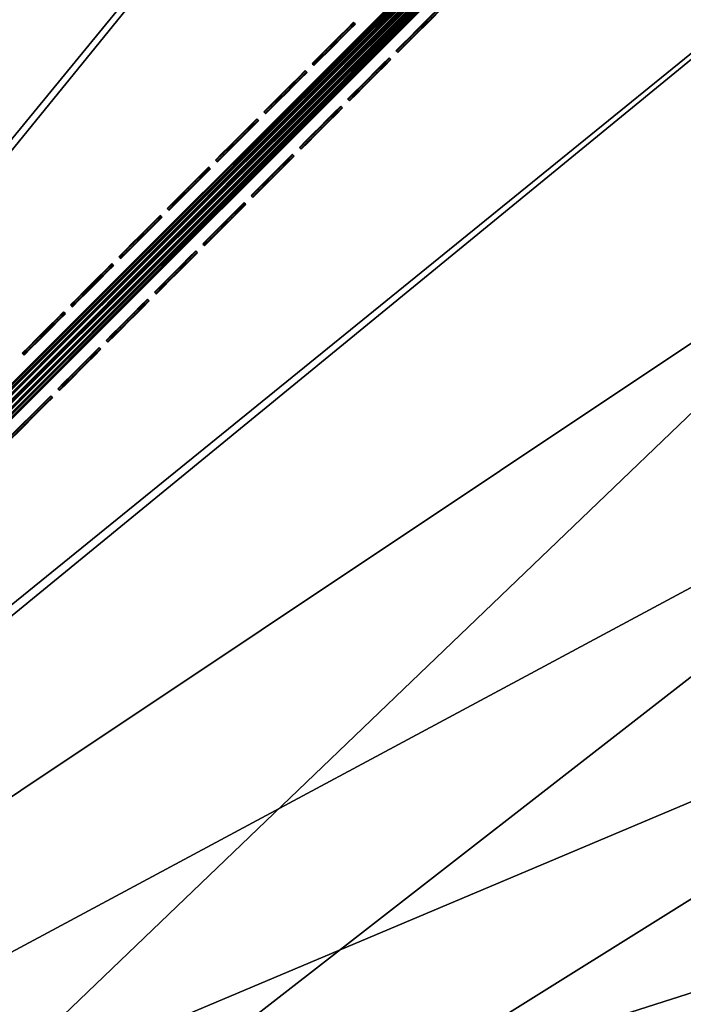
# Model space of a CAD drawing. Header units: inches. Extents: x 0 to 63.6, y -63.6 to 0.
# Tile 400 of 475: x 33.4 to 36, y -32.7 to -28.8. Entities that reach past the tile are written whole.
import ezdxf

# ---------------------------------------------------------------- set-up
doc = ezdxf.new("R2010")
doc.units = ezdxf.units.IN
doc.header["$LTSCALE"] = 0.03937
doc.header["$MEASUREMENT"] = 0
for name, color, linetype in [('A-FURN-3-ST', 151, 'Continuous'), ('A-FURN-3-ST-BK', 151, 'Continuous'), ('A-FURN-3-ST-SEAM', 250, 'Continuous'), ('A-FURN-3-STITCH', 15, 'Continuous')]:
    doc.layers.add(name, color=color, linetype=linetype)

msp = doc.modelspace()

# ---------------------------------------------------------------- meshes
at = {"layer": 'A-FURN-3-ST'}
mesh = msp.add_polyface(dxfattribs=at)
corners = [(13.9787, -25.6395, 5), (13.9126, -25.8191, 5.0381), (12.3211, -25.0702, 5), (12.2629, -25.2525, 5.0381), (12.4992, -25.6536, 5.5), (12.1805, -25.5102, 5.3087), (13.8192, -26.0731, 5.3087), (13.8566, -25.9714, 5.1464), (12.2135, -25.407, 5.1464), (14.1775, -26.2475, 16.9), (12.4992, -25.6536, 16.9), (15.73, -25.9885, 17.9625), (15.8397, -25.7258, 18), (14.0856, -25.3429, 17.9625), (14.1839, -25.0757, 18), (12.4149, -24.7692, 17.9625), (12.5015, -24.498, 18), (12.3342, -25.0219, 17.8526), (13.9941, -25.5919, 17.8526), (15.6277, -26.2333, 17.8526), (12.2649, -25.2389, 17.6778), (13.9154, -25.8057, 17.6778), (12.1782, -25.5101, 17.1847), (13.8171, -26.0729, 17.1847), (13.8551, -25.9698, 17.45), (12.2117, -25.4054, 17.45), (25.0468, -31.0664, 18), (37.515, -13.6013, 18), (23.6135, -30.0129, 18), (35.7144, -12.3007, 18), (22.136, -29.0223, 18), (33.8688, -11.0648, 18), (31.9805, -9.8953, 18), (20.6169, -28.0967, 18), (30.0518, -8.7935, 18), (19.0593, -27.2377, 18), (28.0852, -7.761, 18), (17.4659, -26.4469, 18), (26.0832, -6.7989, 18), (24.0483, -5.9085, 18), (21.9831, -5.0909, 18), (19.8901, -4.3472, 18), (17.772, -3.6783, 18), (10.7957, -23.9936, 18), (15.6316, -3.085, 18), (29.9607, -7.4937, 5.5), (30.5611, -7.8617, 5.3087), (28.561, -6.8115, 5.3087), (28.3538, -7.2244, 5), (28.4396, -7.0534, 5.0381), (30.4312, -8.0991, 5.0381), (30.3394, -8.2669, 5), (30.5091, -7.9568, 5.1464), (28.5124, -6.9084, 5.1464), (30.1884, -8.5438, 17.9625), (28.2129, -7.5065, 17.9625), (30.5088, -7.9577, 17.45), (28.5122, -6.9094, 17.45), (28.4339, -7.0657, 17.6778), (30.425, -8.1111, 17.6778), (28.3318, -7.2693, 17.8526), (30.3157, -8.311, 17.8526), (37.8745, -13.121, 5), (24.6816, -31.5424, 5), (23.2694, -30.5044, 5), (36.0566, -11.8078, 5), (21.8136, -29.5284, 5), (34.1932, -10.5601, 5), (32.2866, -9.3793, 5), (20.3169, -28.6163, 5), (18.7822, -27.7699, 5), (17.2123, -26.9907, 5), (26.3325, -6.2531, 5), (15.6101, -26.2801, 5), (24.2779, -5.3542, 5), (22.1927, -4.5288, 5), (20.0796, -3.7779, 5), (17.9411, -3.1026, 5), (10.6404, -24.5731, 5), (15.7799, -2.5037, 5)]
mesh.append_faces([[corners[k] for k in face] for face in [(0, 1, 2), (2, 1, 3), (4, 5, 6), (7, 6, 5, 8), (1, 7, 8, 3), (4, 9, 10), (11, 12, 13), (13, 12, 14), (13, 14, 15), (15, 14, 16), (15, 17, 18, 13), (13, 18, 19, 11), (17, 20, 21, 18), (22, 10, 23), (24, 21, 20, 25), (23, 24, 25, 22), (26, 27, 28), (28, 29, 30), (30, 31, 32), (30, 32, 33), (33, 32, 34), (33, 34, 35), (35, 34, 36), (35, 36, 37), (37, 36, 38), (37, 38, 12), (12, 38, 39), (12, 39, 40), (12, 40, 14), (14, 40, 41), (14, 41, 16), (16, 41, 42), (16, 42, 43), (43, 42, 44), (45, 46, 47), (48, 49, 50), (48, 50, 51), (52, 50, 49, 53), (34, 54, 36), (36, 54, 55), (56, 57, 58, 59), (59, 58, 60, 61), (61, 60, 55, 54), (62, 63, 64), (65, 64, 66), (67, 66, 68), (68, 66, 69), (68, 69, 51), (51, 69, 70), (51, 70, 48), (48, 70, 71), (48, 71, 72), (72, 71, 73), (72, 73, 74), (74, 73, 75), (75, 73, 0), (75, 0, 76), (76, 0, 2), (76, 2, 77), (77, 2, 78), (77, 78, 79)]])
mesh = msp.add_polyface(dxfattribs=at)
corners = [(47.2494, -22.6677, 18), (45.7647, -21.0157, 18), (30.2851, -35.8696, 18), (29.0547, -34.5849, 18), (44.2222, -19.4174, 18), (42.6239, -17.875, 18), (27.77, -33.3546, 18), (40.9719, -16.3902, 18), (26.4332, -32.181, 18), (39.2682, -14.9651, 18), (25.0468, -31.0664, 18), (37.515, -13.6013, 18), (23.6135, -30.0129, 18), (35.7144, -12.3007, 18), (22.136, -29.0223, 18), (33.8688, -11.0648, 18), (42.5956, -16.3574, 5.5), (41.6674, -15.5877, 5.3087), (40.9281, -14.9068, 5.5), (39.9347, -14.1383, 5.3087), (39.2112, -13.515, 5.5), (38.1515, -12.7513, 5.3087), (37.447, -12.1836, 5.5), (41.5964, -15.6696, 5.1464), (39.8666, -14.2227, 5.1464), (38.0865, -12.8381, 5.1464), (36.0566, -11.8078, 5), (37.9893, -12.9679, 5.0381), (37.8745, -13.121, 5), (39.7648, -14.3489, 5.0381), (39.6447, -14.4979, 5), (41.4902, -15.7922, 5.0381), (41.3648, -15.9368, 5), (42.5956, -16.3574, 16.9), (40.9281, -14.9068, 16.9), (39.2112, -13.515, 16.9), (37.447, -12.1836, 16.9), (42.8179, -17.6666, 17.9625), (41.1584, -16.1751, 17.9625), (39.4469, -14.7434, 17.9625), (37.6857, -13.3735, 17.9625), (41.6678, -15.5873, 17.1847), (39.9351, -14.1379, 17.1847), (39.8661, -14.2234, 17.45), (41.5959, -15.6704, 17.45), (39.7564, -14.3596, 17.6778), (41.4814, -15.8025, 17.6778), (39.6134, -14.5369, 17.8526), (41.3322, -15.9746, 17.8526), (38.1519, -12.7509, 17.1847), (38.0861, -12.8389, 17.45), (37.9813, -12.9788, 17.6778), (37.8447, -13.1611, 17.8526), (36.0283, -11.8491, 17.8526), (35.8769, -12.0669, 17.9625), (49.1417, -23.9949, 5), (28.6305, -35.0091, 5), (47.7028, -22.2748, 5), (46.2038, -20.6068, 5), (44.6464, -18.9932, 5), (43.0328, -17.4358, 5), (27.3646, -33.7969, 5), (26.0475, -32.6406, 5), (24.6816, -31.5424, 5), (23.2694, -30.5044, 5), (21.8136, -29.5284, 5), (34.1932, -10.5601, 5)]
mesh.append_faces([[corners[k] for k in face] for face in [(0, 1, 2), (3, 1, 4), (3, 4, 5), (3, 5, 6), (6, 5, 7), (6, 7, 8), (8, 7, 9), (8, 9, 10), (10, 9, 11), (12, 11, 13), (14, 13, 15), (16, 17, 18), (18, 17, 19), (18, 19, 20), (20, 19, 21), (20, 21, 22), (17, 23, 24, 19), (19, 24, 25, 21), (26, 27, 28), (28, 27, 29), (28, 29, 30), (30, 29, 31), (30, 31, 32), (23, 31, 29, 24), (24, 29, 27, 25), (33, 18, 34), (34, 18, 20), (34, 20, 35), (35, 20, 22), (35, 22, 36), (7, 37, 38), (7, 38, 9), (9, 38, 39), (9, 39, 11), (11, 39, 40), (11, 40, 13), (33, 34, 41), (41, 34, 42), (41, 42, 43, 44), (44, 43, 45, 46), (46, 45, 47, 48), (48, 47, 39, 38), (34, 35, 42), (42, 35, 49), (42, 49, 50, 43), (43, 50, 51, 45), (45, 51, 52, 47), (47, 52, 40, 39), (35, 36, 49), (52, 53, 54, 40), (55, 56, 57), (57, 56, 58), (58, 56, 59), (59, 56, 60), (60, 61, 32), (32, 61, 62), (32, 62, 30), (30, 62, 63), (30, 63, 28), (28, 64, 26), (26, 65, 66)]])
mesh = msp.add_polyface(dxfattribs=at)
corners = [(34.1112, -41.826, 5), (33.95, -41.9291, 5.0381), (33.1353, -40.3702, 5), (32.9787, -40.4802, 5.0381), (32.0972, -38.9581, 5), (31.9455, -39.0747, 5.0381), (30.999, -37.5921, 5), (30.8525, -37.7152, 5.0381), (29.8427, -36.275, 5), (30.101, -37.3129, 5.5), (30.6453, -37.8893, 5.3087), (31.243, -38.6788, 5.5), (31.731, -39.2396, 5.3087), (32.323, -40.0941, 5.5), (32.7572, -40.6357, 5.3087), (33.339, -41.5562, 5.5), (33.7221, -42.0749, 5.3087), (33.8134, -42.0165, 5.1464), (32.8459, -40.5734, 5.1464), (31.8169, -39.1736, 5.1464), (30.7283, -37.8196, 5.1464), (34.2889, -43.062, 16.9), (33.339, -41.5562, 16.9), (32.323, -40.0941, 16.9), (31.243, -38.6788, 16.9), (30.101, -37.3129, 16.9), (34.3774, -41.657, 17.9625), (34.6173, -41.5036, 18), (33.3937, -40.1897, 17.9625), (33.6267, -40.0261, 18), (32.3475, -38.7663, 17.9625), (32.5732, -38.5928, 18), (31.2406, -37.3896, 17.9625), (31.4586, -37.2064, 18), (30.0752, -36.062, 17.9625), (30.2851, -35.8696, 18), (29.8797, -36.2413, 17.8526), (31.0375, -37.5603, 17.8526), (32.1372, -38.9281, 17.8526), (33.1766, -40.3422, 17.8526), (34.1539, -41.7999, 17.8526), (29.7118, -36.3953, 17.6778), (30.8631, -37.7068, 17.6778), (31.9566, -39.0669, 17.6778), (32.9902, -40.4731, 17.6778), (33.962, -41.9227, 17.6778), (30.6451, -37.89, 17.1847), (31.7309, -39.2405, 17.1847), (32.7572, -40.6367, 17.1847), (33.7221, -42.076, 17.1847), (33.8147, -42.0168, 17.45), (32.8471, -40.5736, 17.45), (31.818, -39.1735, 17.45), (30.7293, -37.8193, 17.45), (56.8407, -37.5564, 18), (45.7647, -21.0157, 18), (29.0547, -34.5849, 18), (58.2854, -39.3617, 5), (57.3865, -37.3071, 5), (56.4152, -35.2858, 5), (28.6305, -35.0091, 5), (43.0328, -17.4358, 5), (27.3646, -33.7969, 5)]
mesh.append_faces([[corners[k] for k in face] for face in [(0, 1, 2), (2, 1, 3), (2, 3, 4), (4, 3, 5), (4, 5, 6), (6, 5, 7), (6, 7, 8), (9, 10, 11), (11, 10, 12), (11, 12, 13), (13, 12, 14), (13, 14, 15), (15, 14, 16), (17, 16, 14, 18), (18, 14, 12, 19), (19, 12, 10, 20), (1, 17, 18, 3), (3, 18, 19, 5), (5, 19, 20, 7), (15, 21, 22), (15, 22, 13), (13, 22, 23), (13, 23, 11), (11, 23, 24), (11, 24, 9), (9, 24, 25), (26, 27, 28), (28, 27, 29), (28, 29, 30), (30, 29, 31), (30, 31, 32), (32, 31, 33), (32, 33, 34), (34, 33, 35), (34, 36, 37, 32), (32, 37, 38, 30), (30, 38, 39, 28), (28, 39, 40, 26), (36, 41, 42, 37), (37, 42, 43, 38), (38, 43, 44, 39), (39, 44, 45, 40), (46, 25, 24), (46, 24, 47), (47, 24, 23), (47, 23, 48), (48, 23, 22), (48, 22, 49), (50, 45, 44, 51), (51, 44, 43, 52), (52, 43, 42, 53), (49, 50, 51, 48), (48, 51, 52, 47), (47, 52, 53, 46), (31, 54, 33), (33, 54, 35), (35, 55, 56), (57, 4, 6), (58, 6, 8), (59, 8, 60), (61, 60, 62)]])
mesh = msp.add_polyface(dxfattribs=at)
corners = [(30.2851, -35.8696, 18), (48.6745, -24.3714, 18), (47.2494, -22.6677, 18), (52.7253, -28.0019, 5.5), (53.468, -29.1964, 5.3087), (52.2111, -27.3193, 5.3087), (51.456, -26.1926, 5.5), (50.8883, -25.4881, 5.3087), (50.1247, -24.4284, 5.5), (49.5013, -23.705, 5.3087), (48.7328, -22.7115, 5.5), (48.0519, -21.9722, 5.3087), (53.3768, -29.2551, 5.1464), (52.1221, -27.3812, 5.1464), (50.8015, -25.5531, 5.1464), (49.4169, -23.773, 5.1464), (47.97, -22.0432, 5.1464), (47.7028, -22.2748, 5), (47.8474, -22.1494, 5.0381), (49.1417, -23.9949, 5), (49.2907, -23.8748, 5.0381), (50.5186, -25.7651, 5), (50.6717, -25.6503, 5.0381), (51.8318, -27.583, 5), (51.9889, -27.4738, 5.0381), (53.0795, -29.4464, 5), (53.2404, -29.3429, 5.0381), (52.7253, -28.0019, 16.9), (51.456, -26.1926, 16.9), (50.1247, -24.4284, 16.9), (48.7328, -22.7115, 16.9), (47.2822, -21.044, 5.5), (52.5748, -29.7708, 18), (51.5727, -27.7627, 17.9625), (51.3389, -27.9252, 18), (50.2661, -25.9539, 17.9625), (50.0383, -26.1246, 18), (48.8962, -24.1927, 17.9625), (47.4645, -22.4812, 17.9625), (45.973, -20.8217, 17.9625), (53.4684, -29.196, 17.1847), (52.2115, -27.319, 17.1847), (52.1212, -27.3816, 17.45), (53.3759, -29.2554, 17.45), (51.9776, -27.4813, 17.6778), (53.2289, -29.35, 17.6778), (51.7906, -27.6113, 17.8526), (53.0373, -29.4732, 17.8526), (50.8887, -25.4877, 17.1847), (50.8007, -25.5535, 17.45), (50.6608, -25.6583, 17.6778), (50.4785, -25.7949, 17.8526), (49.5017, -23.7046, 17.1847), (49.4162, -23.7735, 17.45), (49.2801, -23.8832, 17.6778), (49.1027, -24.0262, 17.8526), (48.0523, -21.9718, 17.1847), (47.9693, -22.0438, 17.45), (47.8371, -22.1582, 17.6778), (47.665, -22.3075, 17.8526), (28.6305, -35.0091, 5)]
mesh.append_faces([[corners[k] for k in face] for face in [(0, 1, 2), (3, 4, 5), (3, 5, 6), (6, 5, 7), (6, 7, 8), (8, 7, 9), (8, 9, 10), (10, 9, 11), (4, 12, 13, 5), (5, 13, 14, 7), (7, 14, 15, 9), (9, 15, 16, 11), (17, 18, 19), (19, 18, 20), (19, 20, 21), (21, 20, 22), (21, 22, 23), (23, 22, 24), (23, 24, 25), (12, 26, 24, 13), (13, 24, 22, 14), (14, 22, 20, 15), (15, 20, 18, 16), (27, 3, 6), (27, 6, 28), (28, 6, 8), (28, 8, 29), (29, 8, 10), (29, 10, 30), (30, 10, 31), (32, 33, 34), (34, 33, 35), (34, 35, 36), (36, 35, 37), (36, 37, 1), (1, 37, 38), (1, 38, 2), (2, 38, 39), (40, 27, 41), (40, 41, 42, 43), (43, 42, 44, 45), (45, 44, 46, 47), (27, 28, 41), (41, 28, 48), (41, 48, 49, 42), (42, 49, 50, 44), (44, 50, 51, 46), (46, 51, 35, 33), (28, 29, 48), (48, 29, 52), (48, 52, 53, 49), (49, 53, 54, 50), (50, 54, 55, 51), (51, 55, 37, 35), (29, 30, 52), (52, 30, 56), (52, 56, 57, 53), (53, 57, 58, 54), (54, 58, 59, 55), (55, 59, 38, 37), (21, 60, 19)]])
mesh = msp.add_polyface(dxfattribs=at)
corners = [(34.6173, -41.5036, 18), (58.5487, -41.6565, 18), (33.6267, -40.0261, 18), (57.7311, -39.5913, 18), (32.5732, -38.5928, 18), (56.8407, -37.5564, 18), (30.2851, -35.8696, 18), (55.8786, -35.5544, 18), (54.8461, -33.5878, 18), (53.7443, -31.6591, 18), (52.5748, -29.7708, 18), (51.3389, -27.9252, 18), (50.0383, -26.1246, 18), (48.6745, -24.3714, 18), (56.1459, -33.6789, 5.5), (55.7779, -33.0785, 5.3087), (55.0716, -31.7474, 5.5), (54.6574, -31.117, 5.3087), (53.931, -29.8543, 5.5), (53.468, -29.1964, 5.3087), (52.7253, -28.0019, 5.5), (55.6828, -33.1305, 5.1464), (54.5642, -31.1723, 5.1464), (53.3768, -29.2551, 5.1464), (53.0795, -29.4464, 5), (51.9889, -27.4738, 5.0381), (53.2404, -29.3429, 5.0381), (54.2603, -31.353, 5), (54.4248, -31.2552, 5.0381), (55.3727, -33.3003, 5), (55.5405, -33.2084, 5.0381), (56.1459, -33.6789, 16.9), (55.0716, -31.7474, 16.9), (53.931, -29.8543, 16.9), (52.7253, -28.0019, 16.9), (56.1331, -35.4267, 17.9625), (55.0959, -33.4512, 17.9625), (53.9891, -31.5137, 17.9625), (52.8142, -29.6168, 17.9625), (51.5727, -27.7627, 17.9625), (56.3703, -35.3078, 17.8526), (55.3286, -33.3239, 17.8526), (55.7784, -33.0781, 17.1847), (54.6579, -31.1166, 17.1847), (54.5633, -31.1726, 17.45), (55.6819, -33.1308, 17.45), (54.413, -31.2619, 17.6778), (55.5285, -33.2146, 17.6778), (54.2172, -31.3782, 17.8526), (53.4684, -29.196, 17.1847), (53.3759, -29.2554, 17.45), (53.2289, -29.35, 17.6778), (53.0373, -29.4732, 17.8526), (51.7906, -27.6113, 17.8526), (59.1108, -41.4469, 5), (33.1353, -40.3702, 5), (58.2854, -39.3617, 5), (32.0972, -38.9581, 5), (30.999, -37.5921, 5), (57.3865, -37.3071, 5), (29.8427, -36.275, 5), (56.4152, -35.2858, 5), (28.6305, -35.0091, 5), (51.8318, -27.583, 5), (50.5186, -25.7651, 5)]
mesh.append_faces([[corners[k] for k in face] for face in [(0, 1, 2), (2, 1, 3), (2, 3, 4), (4, 3, 5), (6, 5, 7), (6, 7, 8), (8, 9, 6), (6, 9, 10), (6, 10, 11), (11, 12, 6), (6, 12, 13), (14, 15, 16), (16, 15, 17), (16, 17, 18), (18, 17, 19), (18, 19, 20), (15, 21, 22, 17), (17, 22, 23, 19), (24, 25, 26), (24, 26, 27), (27, 26, 28), (27, 28, 29), (29, 28, 30), (21, 30, 28, 22), (22, 28, 26, 23), (31, 16, 32), (32, 16, 18), (32, 18, 33), (33, 18, 20), (33, 20, 34), (7, 35, 36), (7, 36, 8), (8, 36, 37), (8, 37, 9), (9, 37, 38), (9, 38, 10), (10, 38, 39), (40, 41, 36, 35), (31, 32, 42), (42, 32, 43), (42, 43, 44, 45), (45, 44, 46, 47), (47, 46, 48, 41), (41, 48, 37, 36), (32, 33, 43), (43, 33, 49), (43, 49, 50, 44), (44, 50, 51, 46), (46, 51, 52, 48), (48, 52, 38, 37), (33, 34, 49), (52, 53, 39, 38), (54, 55, 56), (56, 55, 57), (56, 58, 59), (59, 60, 61), (61, 62, 29), (29, 62, 27), (27, 62, 24), (24, 62, 63), (63, 62, 64)]])
at = {"layer": 'A-FURN-3-ST-BK'}
mesh = msp.add_polyface(dxfattribs=at)
corners = [(34.7641, -35.5259, 18.6363), (35.9313, -37.0057, 18.4534), (34.7771, -35.5153, 18.4534), (33.5486, -34.086, 18.6363), (33.5611, -34.0749, 18.4534), (32.2735, -32.6986, 18.6363), (32.2856, -32.687, 18.4534), (30.941, -31.3661, 18.6363), (30.9526, -31.354, 18.4534), (30.6081, -31.7134, 18), (30.7331, -31.5831, 18.0337), (31.9262, -33.0315, 18), (32.0565, -32.9066, 18.0337), (33.1875, -34.4039, 18), (33.323, -34.2846, 18.0337), (34.3899, -35.8283, 18), (34.5303, -35.7148, 18.0337), (35.5313, -37.302, 18), (34.6518, -35.6166, 18.1303), (33.4402, -34.1814, 18.1303), (32.1692, -32.7985, 18.1303), (30.8411, -31.4704, 18.1303), (35.8908, -37.0357, 18.2768), (35.8018, -37.1016, 18.1303), (34.7379, -35.547, 18.2768), (33.5233, -34.1082, 18.2768), (32.2492, -32.7218, 18.2768), (30.9178, -31.3904, 18.2768), (30.1008, -37.3127, 18), (28.8993, -35.9991, 18), (31.4295, -37.2306, 31.5452), (30.2571, -35.8951, 31.5452), (29.028, -34.6116, 31.5452)]
mesh.append_faces([[corners[k] for k in face] for face in [(0, 1, 2), (0, 2, 3), (3, 2, 4), (3, 4, 5), (5, 4, 6), (5, 6, 7), (7, 6, 8), (9, 10, 11), (11, 10, 12), (11, 12, 13), (13, 12, 14), (13, 14, 15), (15, 14, 16), (15, 16, 17), (18, 16, 14, 19), (19, 14, 12, 20), (20, 12, 10, 21), (22, 23, 18, 24), (24, 18, 19, 25), (25, 19, 20, 26), (26, 20, 21, 27), (1, 22, 24, 2), (2, 24, 25, 4), (4, 25, 26, 6), (6, 26, 27, 8), (15, 28, 13), (13, 28, 29), (13, 29, 11), (30, 0, 3), (30, 3, 31), (31, 3, 5), (31, 5, 32), (32, 5, 7)]])
at = {"layer": 'A-FURN-3-ST-SEAM'}
mesh = msp.add_polyface(dxfattribs=at)
corners = [(39.2086, -24.5017, 18), (31.1875, -32.5229, 18), (39.2062, -24.4993, 17.9826), (31.1848, -32.5202, 17.9809), (39.1995, -24.4927, 17.9675), (31.1771, -32.5125, 17.9646), (39.1898, -24.4829, 17.9563), (31.1656, -32.501, 17.9538), (39.178, -24.4711, 17.9505), (31.1521, -32.4875, 17.95), (39.1655, -24.4586, 17.9515), (31.1386, -32.4739, 17.9538), (39.154, -24.4472, 17.9588), (31.1271, -32.4625, 17.9647), (39.1392, -24.4323, 17.9868), (39.1415, -24.4346, 18.0217), (31.1271, -32.4625, 18.0354), (39.1489, -24.442, 18.0362), (31.1386, -32.474, 18.0462), (39.1594, -24.4525, 18.0459), (31.1521, -32.4875, 18.05), (39.1842, -24.4773, 18.0472), (31.1656, -32.501, 18.0462), (39.1953, -24.4885, 18.039), (31.1771, -32.5125, 18.0354), (39.2036, -24.4967, 18.0255), (31.1848, -32.5202, 18.0191), (41.7366, -21.9737, 18), (44.2596, -19.4407, 18.0255), (41.7316, -21.9687, 18.0255), (41.7233, -21.9605, 18.039), (41.7122, -21.9493, 18.0472), (41.6695, -21.9066, 18.0217), (41.6661, -21.9032, 18.0045), (39.1381, -24.4312, 18.0045), (41.6672, -21.9043, 17.9868), (41.706, -21.9431, 17.9505), (41.7178, -21.9549, 17.9563), (41.7275, -21.9647, 17.9675), (41.7342, -21.9713, 17.9826), (44.2646, -19.4457, 18), (41.6874, -21.9245, 18.0459), (41.6769, -21.914, 18.0362), (41.682, -21.9192, 17.9588), (41.6935, -21.9306, 17.9515), (44.2555, -19.4366, 17.9675), (44.2622, -19.4433, 17.9826)]
mesh.append_faces([[corners[k] for k in face] for face in [(0, 1, 2), (2, 3, 4), (4, 5, 6), (6, 7, 8), (8, 9, 10), (10, 11, 12), (12, 13, 14), (15, 16, 17), (17, 18, 19), (19, 20, 21), (21, 22, 23), (23, 24, 25), (25, 26, 0), (27, 28, 29), (27, 29, 0), (0, 29, 25), (29, 30, 23, 25), (30, 31, 21, 23), (32, 33, 34, 15), (33, 35, 14, 34), (36, 37, 6, 8), (37, 38, 4, 6), (39, 40, 27), (39, 27, 2), (2, 27, 0), (19, 21, 31, 41), (32, 15, 17, 42), (42, 17, 19, 41), (12, 14, 35, 43), (36, 8, 10, 44), (44, 10, 12, 43), (39, 2, 4, 38), (45, 46, 39, 38)]])
mesh = msp.add_polyface(dxfattribs=at)
corners = [(0.1, -23.5496, 5.5003), (0.0965, -23.5235, 16.9008), (0.1, -23.5408, 16.9008), (0.0051, -23.5452, 17.0869), (0.0003, -23.5283, 17.0837), (0.0003, -23.5454, 16.9008), (0.0051, -23.5625, 16.9008), (0.003, -23.5667, 5.5003), (0.003, -23.5325, 5.5003), (0.0155, -23.577, 16.9008), (0.025, -23.5929, 5.5003), (0.0304, -23.5867, 16.9008), (0.0587, -23.5989, 5.5003), (0.0655, -23.588, 16.9008), (0.0812, -23.5798, 16.9008), (0.0812, -23.5622, 17.0901), (0.0655, -23.5702, 17.0915), (0.0812, -23.5067, 17.283), (0.0655, -23.5142, 17.286), (0.0883, -23.5818, 5.5003), (0.0929, -23.5664, 16.9008), (0.0929, -23.5489, 17.0876), (0.1, -23.5239, 17.0828), (0.0304, -23.513, 17.2856), (0.0304, -23.5689, 17.0913), (0.0155, -23.504, 17.282), (0.0155, -23.5594, 17.0895), (0.0883, -23.5175, 5.5003), (0.0587, -23.5004, 5.5003), (0.025, -23.5063, 5.5003), (40.0732, -63.5467, 16.9008), (40.0579, -63.5513, 5.5003), (40.0598, -63.5584, 16.9008), (40.0408, -63.5809, 5.5003), (40.0516, -63.5741, 16.9008), (40.0529, -63.6092, 16.9008), (40.0467, -63.6146, 5.5003), (40.0626, -63.6241, 16.9008), (40.0729, -63.6366, 5.5003), (40.0707, -63.6092, 17.0913), (40.0694, -63.5741, 17.0915)]
mesh.append_faces([[corners[k] for k in face] for face in [(0, 1, 2), (3, 4, 5, 6), (6, 5, 7), (7, 5, 8), (6, 7, 9), (9, 7, 10), (9, 10, 11), (11, 10, 12), (11, 12, 13), (13, 12, 14), (13, 14, 15, 16), (16, 15, 17, 18), (12, 19, 14), (14, 19, 20), (14, 20, 21, 15), (19, 0, 20), (20, 0, 2), (20, 2, 21), (21, 2, 22), (18, 23, 24, 16), (16, 24, 11, 13), (23, 25, 26, 24), (24, 26, 9, 11), (26, 3, 6, 9), (30, 31, 32), (31, 33, 32), (32, 33, 34), (34, 33, 35), (35, 33, 36), (35, 36, 37), (37, 36, 38), (39, 40, 34, 35)]])
mesh.append_faces([[corners[k] for k in face] for face in [(8, 10, 7)]], dxfattribs={"vtx0": -1})
mesh.append_faces([[corners[k] for k in face] for face in [(28, 12, 29), (29, 10, 8)]], dxfattribs={"vtx0": -1, "vtx1": -1})
mesh.append_faces([[corners[k] for k in face] for face in [(28, 19, 12), (29, 12, 10)]], dxfattribs={"vtx0": -1, "vtx2": -1})
mesh.append_faces([[corners[k] for k in face] for face in [(0, 19, 27)]], dxfattribs={"vtx1": -1})
mesh = msp.add_polyface(dxfattribs=at)
corners = [(31.1848, -32.5202, 18.0191), (31.1194, -32.4548, 17.9809), (31.1875, -32.5229, 18), (31.1271, -32.4625, 17.9647), (31.1386, -32.4739, 17.9538), (31.1771, -32.5125, 18.0354), (31.1656, -32.501, 18.0462), (31.1521, -32.4875, 18.05), (31.1386, -32.474, 18.0462), (31.1271, -32.4625, 18.0354), (31.1195, -32.4548, 18.0192), (31.1168, -32.4521, 18), (31.1521, -32.4875, 17.95), (31.1656, -32.501, 17.9538), (31.1771, -32.5125, 17.9646), (31.1848, -32.5202, 17.9809), (39.2062, -24.4993, 17.9826), (39.1995, -24.4927, 17.9675), (39.1898, -24.4829, 17.9563), (39.178, -24.4711, 17.9505), (39.1655, -24.4586, 17.9515), (39.154, -24.4472, 17.9588), (39.1392, -24.4323, 17.9868), (39.1381, -24.4312, 18.0045), (39.1415, -24.4346, 18.0217), (39.1489, -24.442, 18.0362), (39.1594, -24.4525, 18.0459), (39.1842, -24.4773, 18.0472), (39.1953, -24.4885, 18.039), (39.2036, -24.4967, 18.0255), (39.2086, -24.5017, 18)]
mesh.append_faces([[corners[k] for k in face] for face in [(16, 2, 15), (17, 15, 14), (18, 14, 13), (19, 13, 12), (20, 12, 4), (21, 4, 3), (22, 3, 1), (22, 1, 11), (22, 11, 23), (23, 11, 10), (23, 10, 24), (24, 10, 9), (25, 9, 8), (26, 8, 7), (27, 7, 6), (28, 6, 5), (29, 5, 0), (30, 0, 2)]])
mesh.append_faces([[corners[k] for k in face] for face in [(0, 1, 2)]], dxfattribs={"vtx0": -1, "vtx1": -1})
mesh.append_faces([[corners[k] for k in face] for face in [(2, 1, 3), (2, 3, 4), (1, 5, 6), (1, 6, 7), (1, 8, 9), (1, 9, 10), (2, 12, 13), (2, 13, 14)]], dxfattribs={"vtx0": -1, "vtx2": -1})
mesh.append_faces([[corners[k] for k in face] for face in [(0, 5, 1), (7, 8, 1), (4, 12, 2)]], dxfattribs={"vtx1": -1, "vtx2": -1})
mesh.append_faces([[corners[k] for k in face] for face in [(10, 11, 1), (14, 15, 2)]], dxfattribs={"vtx2": -1})
at = {"layer": 'A-FURN-3-STITCH'}
mesh = msp.add_polymesh((7, 4), dxfattribs=at)
for k, corner in enumerate([(35.062, -28.7267, 18.0001), (35.0602, -28.7249, 18), (35.0565, -28.7212, 18), (35.0547, -28.7194, 18.0001), (35.0349, -28.7538, 18.0077), (35.0331, -28.752, 18.0122), (35.0294, -28.7483, 18.0122), (35.0276, -28.7465, 18.0077), (35.0075, -28.7813, 18.0123), (35.0056, -28.7795, 18.0168), (35.002, -28.7758, 18.0168), (35.0001, -28.7739, 18.0123), (34.9798, -28.8089, 18.0138), (34.978, -28.8071, 18.0183), (34.9743, -28.8034, 18.0183), (34.9725, -28.8016, 18.0138), (34.9522, -28.8366, 18.0123), (34.9504, -28.8347, 18.0168), (34.9467, -28.831, 18.0168), (34.9449, -28.8292, 18.0123), (34.9248, -28.864, 18.0077), (34.9229, -28.8622, 18.0122), (34.9192, -28.8585, 18.0122), (34.9174, -28.8566, 18.0077), (34.8976, -28.8911, 18.0001), (34.8958, -28.8893, 18.0001), (34.8921, -28.8856, 18.0001), (34.8903, -28.8838, 18.0001)]):
    mesh.set_mesh_vertex(divmod(k, 4), corner)
mesh = msp.add_polymesh((7, 4), dxfattribs=at)
for k, corner in enumerate([(34.7289, -28.7775, 18.0001), (34.727, -28.7757, 18), (34.7233, -28.772, 18), (34.7215, -28.7702, 18.0001), (34.7017, -28.8046, 18.0077), (34.6999, -28.8028, 18.0122), (34.6962, -28.7991, 18.0122), (34.6944, -28.7973, 18.0077), (34.6743, -28.8321, 18.0123), (34.6724, -28.8303, 18.0168), (34.6688, -28.8266, 18.0168), (34.6669, -28.8247, 18.0123), (34.6467, -28.8597, 18.0138), (34.6448, -28.8579, 18.0183), (34.6411, -28.8542, 18.0183), (34.6393, -28.8524, 18.0138), (34.619, -28.8874, 18.0123), (34.6172, -28.8855, 18.0168), (34.6135, -28.8818, 18.0168), (34.6117, -28.88, 18.0123), (34.5916, -28.9148, 18.0077), (34.5897, -28.913, 18.0122), (34.586, -28.9093, 18.0122), (34.5842, -28.9075, 18.0077), (34.5644, -28.9419, 18.0001), (34.5626, -28.9401, 18.0001), (34.5589, -28.9364, 18.0001), (34.5571, -28.9346, 18.0001)]):
    mesh.set_mesh_vertex(divmod(k, 4), corner)
mesh = msp.add_polymesh((7, 4), dxfattribs=at)
for k, corner in enumerate([(34.87, -28.9187, 18.0001), (34.8682, -28.9169, 18), (34.8645, -28.9132, 18), (34.8627, -28.9114, 18.0001), (34.8429, -28.9458, 18.0077), (34.8411, -28.944, 18.0122), (34.8374, -28.9403, 18.0122), (34.8356, -28.9385, 18.0077), (34.8155, -28.9733, 18.0123), (34.8136, -28.9715, 18.0168), (34.81, -28.9678, 18.0168), (34.8081, -28.9659, 18.0123), (34.7878, -29.0009, 18.0138), (34.786, -28.9991, 18.0183), (34.7823, -28.9954, 18.0183), (34.7805, -28.9936, 18.0138), (34.7602, -29.0286, 18.0123), (34.7584, -29.0267, 18.0168), (34.7547, -29.023, 18.0168), (34.7529, -29.0212, 18.0123), (34.7328, -29.056, 18.0077), (34.7309, -29.0542, 18.0122), (34.7272, -29.0505, 18.0122), (34.7254, -29.0486, 18.0077), (34.7056, -29.0831, 18.0001), (34.7038, -29.0813, 18.0001), (34.7001, -29.0776, 18.0001), (34.6983, -29.0758, 18.0001)]):
    mesh.set_mesh_vertex(divmod(k, 4), corner)
mesh = msp.add_polymesh((7, 4), dxfattribs=at)
for k, corner in enumerate([(34.5369, -28.9695, 18.0001), (34.535, -28.9677, 18), (34.5313, -28.964, 18), (34.5295, -28.9622, 18.0001), (34.5097, -28.9967, 18.0077), (34.5079, -28.9948, 18.0122), (34.5042, -28.9911, 18.0122), (34.5024, -28.9893, 18.0077), (34.4823, -29.0241, 18.0123), (34.4804, -29.0223, 18.0168), (34.4768, -29.0186, 18.0168), (34.4749, -29.0167, 18.0123), (34.4547, -29.0517, 18.0138), (34.4528, -29.0499, 18.0183), (34.4491, -29.0462, 18.0183), (34.4473, -29.0444, 18.0138), (34.427, -29.0794, 18.0123), (34.4252, -29.0775, 18.0168), (34.4215, -29.0738, 18.0168), (34.4197, -29.072, 18.0123), (34.3996, -29.1068, 18.0077), (34.3977, -29.105, 18.0122), (34.394, -29.1013, 18.0122), (34.3922, -29.0995, 18.0077), (34.3724, -29.1339, 18.0001), (34.3706, -29.1321, 18.0001), (34.3669, -29.1284, 18.0001), (34.3651, -29.1266, 18.0001)]):
    mesh.set_mesh_vertex(divmod(k, 4), corner)
mesh = msp.add_polymesh((7, 4), dxfattribs=at)
for k, corner in enumerate([(34.678, -29.1107, 18.0001), (34.6762, -29.1089, 18), (34.6725, -29.1052, 18), (34.6707, -29.1034, 18.0001), (34.6509, -29.1378, 18.0077), (34.6491, -29.136, 18.0122), (34.6454, -29.1323, 18.0122), (34.6436, -29.1305, 18.0077), (34.6235, -29.1653, 18.0123), (34.6216, -29.1635, 18.0168), (34.6179, -29.1598, 18.0168), (34.6161, -29.1579, 18.0123), (34.5958, -29.1929, 18.0138), (34.594, -29.1911, 18.0183), (34.5903, -29.1874, 18.0183), (34.5885, -29.1856, 18.0138), (34.5682, -29.2206, 18.0123), (34.5664, -29.2187, 18.0168), (34.5627, -29.215, 18.0168), (34.5609, -29.2132, 18.0123), (34.5408, -29.248, 18.0077), (34.5389, -29.2462, 18.0122), (34.5352, -29.2425, 18.0122), (34.5334, -29.2407, 18.0077), (34.5136, -29.2751, 18.0001), (34.5118, -29.2733, 18.0001), (34.5081, -29.2696, 18.0001), (34.5063, -29.2678, 18.0001)]):
    mesh.set_mesh_vertex(divmod(k, 4), corner)
mesh = msp.add_polymesh((7, 4), dxfattribs=at)
for k, corner in enumerate([(34.3449, -29.1615, 18.0001), (34.343, -29.1597, 18), (34.3393, -29.156, 18), (34.3375, -29.1542, 18.0001), (34.3177, -29.1887, 18.0077), (34.3159, -29.1868, 18.0122), (34.3122, -29.1831, 18.0122), (34.3104, -29.1813, 18.0077), (34.2903, -29.2161, 18.0123), (34.2884, -29.2143, 18.0168), (34.2848, -29.2106, 18.0168), (34.2829, -29.2087, 18.0123), (34.2627, -29.2437, 18.0138), (34.2608, -29.2419, 18.0183), (34.2571, -29.2382, 18.0183), (34.2553, -29.2364, 18.0138), (34.235, -29.2714, 18.0123), (34.2332, -29.2695, 18.0168), (34.2295, -29.2658, 18.0168), (34.2277, -29.264, 18.0123), (34.2076, -29.2988, 18.0077), (34.2057, -29.297, 18.0122), (34.202, -29.2933, 18.0122), (34.2002, -29.2915, 18.0077), (34.1804, -29.3259, 18.0001), (34.1786, -29.3241, 18.0001), (34.1749, -29.3204, 18.0001), (34.1731, -29.3186, 18.0001)]):
    mesh.set_mesh_vertex(divmod(k, 4), corner)
mesh = msp.add_polymesh((7, 4), dxfattribs=at)
for k, corner in enumerate([(34.486, -29.3027, 18.0001), (34.4842, -29.3009, 18), (34.4805, -29.2972, 18), (34.4787, -29.2954, 18.0001), (34.4589, -29.3298, 18.0077), (34.4571, -29.328, 18.0122), (34.4534, -29.3243, 18.0122), (34.4516, -29.3225, 18.0077), (34.4315, -29.3573, 18.0123), (34.4296, -29.3555, 18.0168), (34.4259, -29.3518, 18.0168), (34.4241, -29.3499, 18.0123), (34.4038, -29.3849, 18.0138), (34.402, -29.3831, 18.0183), (34.3983, -29.3794, 18.0183), (34.3965, -29.3776, 18.0138), (34.3762, -29.4126, 18.0123), (34.3744, -29.4107, 18.0168), (34.3707, -29.407, 18.0168), (34.3689, -29.4052, 18.0123), (34.3488, -29.44, 18.0077), (34.3469, -29.4382, 18.0122), (34.3432, -29.4345, 18.0122), (34.3414, -29.4327, 18.0077), (34.3216, -29.4671, 18.0001), (34.3198, -29.4653, 18.0001), (34.3161, -29.4616, 18.0001), (34.3143, -29.4598, 18.0001)]):
    mesh.set_mesh_vertex(divmod(k, 4), corner)
mesh = msp.add_polymesh((7, 4), dxfattribs=at)
for k, corner in enumerate([(34.1529, -29.3535, 18.0001), (34.151, -29.3517, 18), (34.1473, -29.348, 18), (34.1455, -29.3462, 18.0001), (34.1257, -29.3807, 18.0077), (34.1239, -29.3788, 18.0122), (34.1202, -29.3751, 18.0122), (34.1184, -29.3733, 18.0077), (34.0983, -29.4081, 18.0123), (34.0964, -29.4063, 18.0168), (34.0928, -29.4026, 18.0168), (34.0909, -29.4007, 18.0123), (34.0707, -29.4357, 18.0138), (34.0688, -29.4339, 18.0183), (34.0651, -29.4302, 18.0183), (34.0633, -29.4284, 18.0138), (34.043, -29.4634, 18.0123), (34.0412, -29.4615, 18.0168), (34.0375, -29.4578, 18.0168), (34.0357, -29.456, 18.0123), (34.0156, -29.4908, 18.0077), (34.0137, -29.489, 18.0122), (34.01, -29.4853, 18.0122), (34.0082, -29.4835, 18.0077), (33.9884, -29.5179, 18.0001), (33.9866, -29.5161, 18.0001), (33.9829, -29.5124, 18.0001), (33.9811, -29.5106, 18.0001)]):
    mesh.set_mesh_vertex(divmod(k, 4), corner)
mesh = msp.add_polymesh((7, 4), dxfattribs=at)
for k, corner in enumerate([(34.294, -29.4947, 18.0001), (34.2922, -29.4929, 18), (34.2885, -29.4892, 18), (34.2867, -29.4874, 18.0001), (34.2669, -29.5218, 18.0077), (34.2651, -29.52, 18.0122), (34.2614, -29.5163, 18.0122), (34.2596, -29.5145, 18.0077), (34.2395, -29.5493, 18.0123), (34.2376, -29.5475, 18.0168), (34.2339, -29.5438, 18.0168), (34.2321, -29.5419, 18.0123), (34.2118, -29.5769, 18.0138), (34.21, -29.5751, 18.0183), (34.2063, -29.5714, 18.0183), (34.2045, -29.5696, 18.0138), (34.1842, -29.6046, 18.0123), (34.1824, -29.6027, 18.0168), (34.1787, -29.599, 18.0168), (34.1769, -29.5972, 18.0123), (34.1568, -29.632, 18.0077), (34.1549, -29.6302, 18.0122), (34.1512, -29.6265, 18.0122), (34.1494, -29.6247, 18.0077), (34.1296, -29.6591, 18.0001), (34.1278, -29.6573, 18.0001), (34.1241, -29.6536, 18.0001), (34.1223, -29.6518, 18.0001)]):
    mesh.set_mesh_vertex(divmod(k, 4), corner)
mesh = msp.add_polymesh((7, 4), dxfattribs=at)
for k, corner in enumerate([(33.9609, -29.5455, 18.0001), (33.959, -29.5437, 18), (33.9553, -29.54, 18), (33.9535, -29.5382, 18.0001), (33.9337, -29.5727, 18.0077), (33.9319, -29.5708, 18.0122), (33.9282, -29.5671, 18.0122), (33.9264, -29.5653, 18.0077), (33.9063, -29.6001, 18.0123), (33.9044, -29.5983, 18.0168), (33.9008, -29.5946, 18.0168), (33.8989, -29.5927, 18.0123), (33.8786, -29.6277, 18.0138), (33.8768, -29.6259, 18.0183), (33.8731, -29.6222, 18.0183), (33.8713, -29.6204, 18.0138), (33.851, -29.6554, 18.0123), (33.8492, -29.6535, 18.0168), (33.8455, -29.6498, 18.0168), (33.8437, -29.648, 18.0123), (33.8236, -29.6828, 18.0077), (33.8217, -29.681, 18.0122), (33.818, -29.6773, 18.0122), (33.8162, -29.6755, 18.0077), (33.7964, -29.7099, 18.0001), (33.7946, -29.7081, 18.0001), (33.7909, -29.7044, 18.0001), (33.7891, -29.7026, 18.0001)]):
    mesh.set_mesh_vertex(divmod(k, 4), corner)
mesh = msp.add_polymesh((7, 4), dxfattribs=at)
for k, corner in enumerate([(34.102, -29.6867, 18.0001), (34.1002, -29.6849, 18), (34.0965, -29.6812, 18), (34.0947, -29.6794, 18.0001), (34.0749, -29.7138, 18.0077), (34.0731, -29.712, 18.0122), (34.0694, -29.7083, 18.0122), (34.0676, -29.7065, 18.0077), (34.0475, -29.7413, 18.0123), (34.0456, -29.7395, 18.0168), (34.0419, -29.7358, 18.0168), (34.0401, -29.7339, 18.0123), (34.0198, -29.7689, 18.0138), (34.018, -29.7671, 18.0183), (34.0143, -29.7634, 18.0183), (34.0125, -29.7616, 18.0138), (33.9922, -29.7966, 18.0123), (33.9904, -29.7947, 18.0168), (33.9867, -29.791, 18.0168), (33.9849, -29.7892, 18.0123), (33.9648, -29.824, 18.0077), (33.9629, -29.8222, 18.0122), (33.9592, -29.8185, 18.0122), (33.9574, -29.8167, 18.0077), (33.9376, -29.8511, 18.0001), (33.9358, -29.8493, 18.0001), (33.9321, -29.8456, 18.0001), (33.9303, -29.8438, 18.0001)]):
    mesh.set_mesh_vertex(divmod(k, 4), corner)
mesh = msp.add_polymesh((7, 4), dxfattribs=at)
for k, corner in enumerate([(33.7689, -29.7375, 18.0001), (33.767, -29.7357, 18), (33.7633, -29.732, 18), (33.7615, -29.7302, 18.0001), (33.7417, -29.7647, 18.0077), (33.7399, -29.7628, 18.0122), (33.7362, -29.7591, 18.0122), (33.7344, -29.7573, 18.0077), (33.7143, -29.7921, 18.0123), (33.7124, -29.7903, 18.0168), (33.7088, -29.7866, 18.0168), (33.7069, -29.7847, 18.0123), (33.6866, -29.8197, 18.0138), (33.6848, -29.8179, 18.0183), (33.6811, -29.8142, 18.0183), (33.6793, -29.8124, 18.0138), (33.659, -29.8474, 18.0123), (33.6572, -29.8455, 18.0168), (33.6535, -29.8418, 18.0168), (33.6517, -29.84, 18.0123), (33.6316, -29.8748, 18.0077), (33.6297, -29.873, 18.0122), (33.626, -29.8693, 18.0122), (33.6242, -29.8675, 18.0077), (33.6044, -29.9019, 18.0001), (33.6026, -29.9001, 18.0001), (33.5989, -29.8964, 18.0001), (33.5971, -29.8946, 18.0001)]):
    mesh.set_mesh_vertex(divmod(k, 4), corner)
mesh = msp.add_polymesh((7, 4), dxfattribs=at)
for k, corner in enumerate([(33.91, -29.8787, 18.0001), (33.9082, -29.8769, 18), (33.9045, -29.8732, 18), (33.9027, -29.8714, 18.0001), (33.8829, -29.9058, 18.0077), (33.8811, -29.904, 18.0122), (33.8774, -29.9003, 18.0122), (33.8756, -29.8985, 18.0077), (33.8555, -29.9333, 18.0123), (33.8536, -29.9315, 18.0168), (33.8499, -29.9278, 18.0168), (33.8481, -29.9259, 18.0123), (33.8278, -29.9609, 18.0138), (33.826, -29.9591, 18.0183), (33.8223, -29.9554, 18.0183), (33.8205, -29.9536, 18.0138), (33.8002, -29.9886, 18.0123), (33.7984, -29.9867, 18.0168), (33.7947, -29.983, 18.0168), (33.7929, -29.9812, 18.0123), (33.7728, -30.016, 18.0077), (33.7709, -30.0142, 18.0122), (33.7672, -30.0105, 18.0122), (33.7654, -30.0087, 18.0077), (33.7456, -30.0431, 18.0001), (33.7438, -30.0413, 18.0001), (33.7401, -30.0376, 18.0001), (33.7383, -30.0358, 18.0001)]):
    mesh.set_mesh_vertex(divmod(k, 4), corner)
mesh = msp.add_polymesh((7, 4), dxfattribs=at)
for k, corner in enumerate([(33.5769, -29.9295, 18.0001), (33.575, -29.9277, 18), (33.5713, -29.924, 18), (33.5695, -29.9222, 18.0001), (33.5497, -29.9567, 18.0077), (33.5479, -29.9548, 18.0122), (33.5442, -29.9511, 18.0122), (33.5424, -29.9493, 18.0077), (33.5223, -29.9841, 18.0123), (33.5204, -29.9823, 18.0168), (33.5168, -29.9786, 18.0168), (33.5149, -29.9767, 18.0123), (33.4946, -30.0117, 18.0138), (33.4928, -30.0099, 18.0183), (33.4891, -30.0062, 18.0183), (33.4873, -30.0044, 18.0138), (33.467, -30.0394, 18.0123), (33.4652, -30.0375, 18.0168), (33.4615, -30.0338, 18.0168), (33.4597, -30.032, 18.0123), (33.4396, -30.0668, 18.0077), (33.4377, -30.065, 18.0122), (33.434, -30.0613, 18.0122), (33.4322, -30.0595, 18.0077), (33.4124, -30.0939, 18.0001), (33.4106, -30.0921, 18.0001), (33.4069, -30.0884, 18.0001), (33.4051, -30.0866, 18.0001)]):
    mesh.set_mesh_vertex(divmod(k, 4), corner)
mesh = msp.add_polymesh((7, 4), dxfattribs=at)
for k, corner in enumerate([(33.718, -30.0707, 18.0001), (33.7162, -30.0689, 18), (33.7125, -30.0652, 18), (33.7107, -30.0634, 18.0001), (33.6909, -30.0978, 18.0077), (33.6891, -30.096, 18.0122), (33.6854, -30.0923, 18.0122), (33.6836, -30.0905, 18.0077), (33.6635, -30.1253, 18.0123), (33.6616, -30.1235, 18.0168), (33.6579, -30.1198, 18.0168), (33.6561, -30.1179, 18.0123), (33.6358, -30.1529, 18.0138), (33.634, -30.1511, 18.0183), (33.6303, -30.1474, 18.0183), (33.6285, -30.1456, 18.0138), (33.6082, -30.1806, 18.0123), (33.6064, -30.1787, 18.0168), (33.6027, -30.175, 18.0168), (33.6009, -30.1732, 18.0123), (33.5808, -30.208, 18.0077), (33.5789, -30.2062, 18.0122), (33.5752, -30.2025, 18.0122), (33.5734, -30.2007, 18.0077), (33.5536, -30.2351, 18.0001), (33.5518, -30.2333, 18.0001), (33.5481, -30.2296, 18.0001), (33.5463, -30.2278, 18.0001)]):
    mesh.set_mesh_vertex(divmod(k, 4), corner)
mesh = msp.add_polymesh((7, 4), dxfattribs=at)
for k, corner in enumerate([(33.526, -30.2627, 18.0001), (33.5242, -30.2609, 18), (33.5205, -30.2572, 18), (33.5187, -30.2554, 18.0001), (33.4989, -30.2898, 18.0077), (33.4971, -30.288, 18.0122), (33.4934, -30.2843, 18.0122), (33.4916, -30.2825, 18.0077), (33.4715, -30.3173, 18.0123), (33.4696, -30.3155, 18.0168), (33.4659, -30.3118, 18.0168), (33.4641, -30.3099, 18.0123), (33.4438, -30.3449, 18.0138), (33.442, -30.3431, 18.0183), (33.4383, -30.3394, 18.0183), (33.4365, -30.3376, 18.0138), (33.4162, -30.3726, 18.0123), (33.4144, -30.3707, 18.0168), (33.4107, -30.367, 18.0168), (33.4089, -30.3652, 18.0123), (33.3888, -30.4, 18.0077), (33.3869, -30.3982, 18.0122), (33.3832, -30.3945, 18.0122), (33.3814, -30.3927, 18.0077), (33.3616, -30.4271, 18.0001), (33.3598, -30.4253, 18.0001), (33.3561, -30.4216, 18.0001), (33.3543, -30.4198, 18.0001)]):
    mesh.set_mesh_vertex(divmod(k, 4), corner)

doc.saveas('drawing.dxf')
